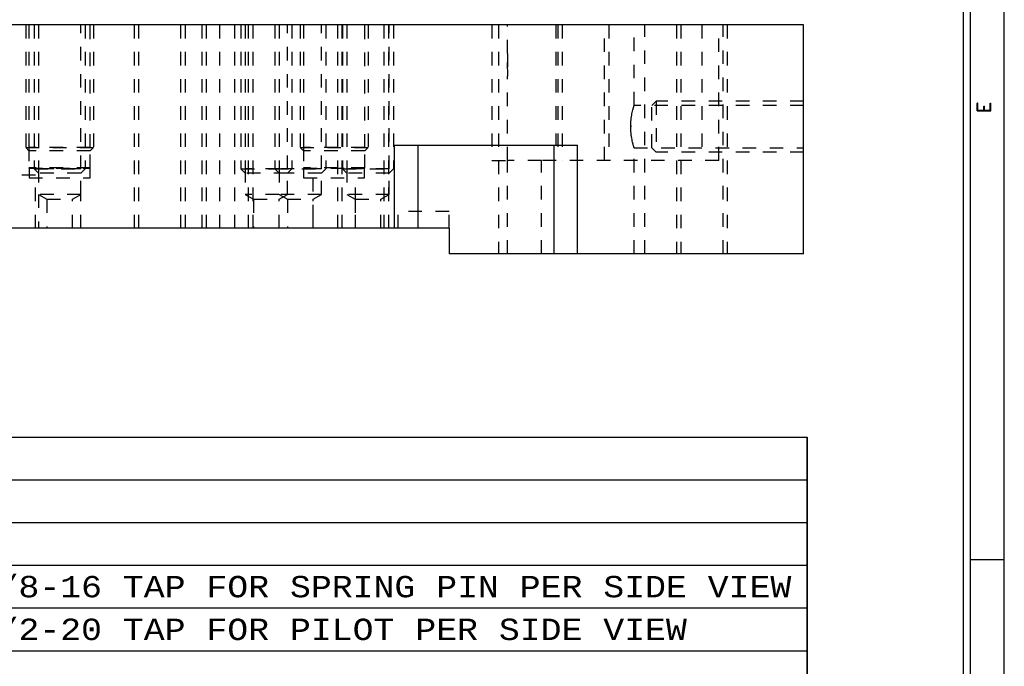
# Model space of a CAD drawing. Header units: inches. Extents: x 3 to 289, y 4 to 291.
# Tile 348 of 634: x 154.46 to 161.72, y 138.16 to 142.92. Entities that reach past the tile are written whole.
import ezdxf
from ezdxf.enums import TextEntityAlignment as Align

# ---------------------------------------------------------------- set-up
doc = ezdxf.new("R2010")
doc.units = ezdxf.units.IN
doc.header["$LTSCALE"] = 0.5
doc.header["$MEASUREMENT"] = 0
doc.linetypes.add('HIDDEN', pattern=[0.225, 0.15, -0.075])
for name, color, linetype in [('DBU', 7, 'Continuous'), ('PLOTVIEW1', 7, 'Continuous'), ('STR_1', 7, 'Continuous')]:
    doc.layers.add(name, color=color, linetype=linetype)
doc.styles.add('VERO5-RomanD', font='romand__.ttf')
doc.styles.add('VERO9-Courier New', font='cour.ttf')

msp = doc.modelspace()

# ---------------------------------------------------------------- linework, layer by layer
at = {"layer": 'DBU', "color": 56, "linetype": 'Continuous'}
for p, q in [((146.4669, 139.8459), (160.2716, 139.8459)), ((160.2716, 136.3813), (160.2716, 139.8459)), ((160.2716, 139.8459), (160.2716, 136.3813)), ((146.4669, 139.531), (160.2716, 139.531)), ((146.4669, 139.216), (160.2716, 139.216)), ((146.4669, 138.901), (160.2716, 138.901)), ((146.4669, 138.5861), (160.2716, 138.5861)), ((146.4669, 138.2711), (160.2716, 138.2711))]:
    msp.add_line(p, q, dxfattribs=at)
at = {"layer": 'PLOTVIEW1', "color": 97, "linetype": 'Continuous'}
for p, q in [((161.4247, 133.94), (161.4247, 167.94)), ((161.4747, 133.94), (161.4747, 167.94)), ((161.7247, 133.94), (161.7247, 167.94)), ((161.7247, 138.94), (161.4747, 138.94))]:
    msp.add_line(p, q, dxfattribs=at)
at = {"layer": 'STR_1', "color": 190, "linetype": 'Continuous'}
for p, q in [((160.2441, 142.8847), (150.4941, 142.8847)), ((160.2441, 141.1967), (160.2441, 142.8847)), ((157.2272, 141.9967), (158.5772, 141.9967)), ((157.2272, 141.3847), (157.2272, 141.9967)), ((158.5772, 141.1967), (158.5772, 141.9967)), ((157.2272, 141.3847), (154.0466, 141.3847)), ((157.4022, 141.3847), (157.2272, 141.3847)), ((157.6289, 141.3847), (157.4022, 141.3847)), ((157.6289, 141.3847), (157.6289, 141.1967)), ((158.4022, 141.1967), (157.6289, 141.1967)), ((158.5772, 141.1967), (158.4022, 141.1967)), ((160.2441, 141.1967), (158.5772, 141.1967))]:
    msp.add_line(p, q, dxfattribs=at)
at = {"layer": 'STR_1', "color": 254, "linetype": 'HIDDEN'}
for p, q in [((154.5066, 142.8847), (154.5066, 141.9797)), ((154.5301, 142.8847), (154.5301, 141.9797)), ((154.5691, 142.8847), (154.5691, 141.8222)), ((154.6004, 142.8847), (154.6004, 141.8222)), ((154.9129, 141.8222), (154.9129, 142.8847)), ((154.9441, 142.8847), (154.9441, 141.8222)), ((154.9832, 141.9797), (154.9832, 142.8847)), ((155.0066, 142.8847), (155.0066, 141.9797)), ((155.3066, 142.8847), (155.3066, 141.3847)), ((155.3379, 142.8847), (155.3379, 141.3847)), ((155.6504, 141.3847), (155.6504, 142.8847)), ((155.6816, 142.8847), (155.6816, 141.3847)), ((155.8066, 142.8847), (155.8066, 141.3847)), ((155.8379, 142.8847), (155.8379, 141.3847)), ((155.9352, 142.8847), (155.9352, 141.3847)), ((156.0502, 141.3847), (156.0502, 142.8847)), ((156.0941, 142.8847), (156.0941, 141.8222)), ((156.1254, 142.8847), (156.1254, 141.8222)), ((156.1504, 141.3847), (156.1504, 142.8847)), ((156.1816, 142.8847), (156.1816, 141.3847)), ((156.3441, 142.8847), (156.3441, 141.8222)), ((156.3754, 142.8847), (156.3754, 141.8222)), ((156.4379, 141.8222), (156.4379, 142.8847)), ((156.4691, 142.8847), (156.4691, 141.8222)), ((156.5316, 142.8847), (156.5316, 141.9797)), ((156.5551, 142.8847), (156.5551, 141.9797)), ((156.6879, 141.8222), (156.6879, 142.8847)), ((156.7191, 142.8847), (156.7191, 141.8222)), ((156.8066, 142.8847), (156.8066, 141.3847)), ((156.8379, 142.8847), (156.8379, 141.3847)), ((156.8441, 142.8847), (156.8441, 141.8222)), ((156.8754, 142.8847), (156.8754, 141.8222)), ((157.0082, 141.9797), (157.0082, 142.8847)), ((157.0316, 142.8847), (157.0316, 141.9797)), ((157.1504, 141.3847), (157.1504, 142.8847)), ((157.1816, 142.8847), (157.1816, 141.3847)), ((157.1879, 141.8222), (157.1879, 142.8847)), ((157.2191, 142.8847), (157.2191, 141.8222)), ((157.9452, 142.8847), (157.9452, 141.8847)), ((157.9941, 142.8847), (157.9941, 141.1967)), ((158.0602, 142.6731), (158.0602, 142.8847)), ((158.416, 142.8847), (158.416, 141.9967)), ((158.4316, 142.8847), (158.4316, 141.8847)), ((158.4629, 142.8847), (158.4629, 141.8847)), ((158.7754, 141.8847), (158.7754, 142.8847)), ((158.8066, 142.8847), (158.8066, 141.8847)), ((158.9941, 142.2909), (158.9941, 142.8847)), ((159.0722, 141.1967), (159.0722, 142.8847)), ((159.3066, 142.8847), (159.3066, 141.1967)), ((159.3379, 142.8847), (159.3379, 141.1967)), ((159.4941, 142.8847), (159.4941, 141.8847)), ((159.6191, 141.8847), (159.6191, 142.8847)), ((159.6504, 141.1967), (159.6504, 142.8847)), ((159.6816, 142.8847), (159.6816, 141.1967)), ((158.0598, 142.646), (158.0594, 142.6317)), ((158.0601, 142.6597), (158.0598, 142.646)), ((158.0602, 142.6731), (158.0601, 142.6597)), ((158.0602, 142.6731), (158.0602, 142.5053)), ((158.0591, 142.6173), (158.0588, 142.6005)), ((158.0588, 142.6005), (158.0588, 142.5837)), ((158.0588, 142.5837), (158.059, 142.5665)), ((158.059, 142.5665), (158.0593, 142.5494)), ((158.0594, 142.6317), (158.0591, 142.6173)), ((158.0593, 142.5494), (158.0596, 142.5381)), ((158.0596, 142.5381), (158.0599, 142.5271)), ((158.0599, 142.5271), (158.0601, 142.5161)), ((158.0601, 142.5161), (158.0602, 142.5053)), ((158.0602, 141.8847), (158.0602, 142.5053)), ((158.9885, 142.2718), (158.9901, 142.2777)), ((158.9901, 142.2777), (158.9911, 142.2811)), ((158.9911, 142.2811), (158.992, 142.284)), ((158.992, 142.284), (158.9927, 142.2865)), ((158.9927, 142.2865), (158.9935, 142.289)), ((158.9935, 142.289), (158.994, 142.2905)), ((158.994, 142.2905), (158.9941, 142.291)), ((160.2441, 142.291), (158.9941, 142.291)), ((158.9941, 142.291), (158.9941, 142.291)), ((159.1253, 142.291), (159.1566, 142.3222)), ((159.1253, 141.9785), (159.1253, 142.291)), ((160.2441, 142.3222), (159.1566, 142.3222)), ((159.1566, 142.3222), (159.1566, 141.9472)), ((158.9731, 142.1967), (158.9747, 142.208)), ((158.9747, 142.208), (158.9765, 142.2191)), ((158.9765, 142.2191), (158.9784, 142.2296)), ((158.9784, 142.2296), (158.9805, 142.2395)), ((158.9805, 142.2395), (158.9825, 142.2486)), ((158.9825, 142.2486), (158.9846, 142.2573)), ((158.9846, 142.2573), (158.9866, 142.265)), ((158.9866, 142.265), (158.9885, 142.2718)), ((158.9691, 142.1347), (158.9692, 142.1473)), ((158.9691, 142.1404), (158.9691, 142.1339)), ((158.9692, 142.1223), (158.9691, 142.1347)), ((158.9692, 142.1473), (158.9697, 142.1599)), ((158.9697, 142.1599), (158.9706, 142.1726)), ((158.9706, 142.1726), (158.9717, 142.185)), ((158.9717, 142.185), (158.9731, 142.1967)), ((158.9697, 142.1099), (158.9692, 142.1223)), ((158.9705, 142.098), (158.9697, 142.1099)), ((158.9715, 142.0863), (158.9705, 142.098)), ((158.9725, 142.0778), (158.9715, 142.0863)), ((158.9735, 142.0694), (158.9725, 142.0778)), ((158.9747, 142.0613), (158.9735, 142.0694)), ((158.9766, 142.05), (158.9747, 142.0613)), ((158.9786, 142.0392), (158.9766, 142.05)), ((158.9806, 142.0292), (158.9786, 142.0392)), ((158.9827, 142.02), (158.9806, 142.0292)), ((158.9847, 142.0117), (158.9827, 142.02)), ((158.9867, 142.0043), (158.9847, 142.0117)), ((158.9884, 141.9978), (158.9867, 142.0043)), ((158.99, 141.9921), (158.9884, 141.9978)), ((158.9914, 141.9875), (158.99, 141.9921)), ((158.9925, 141.9838), (158.9914, 141.9875)), ((158.9933, 141.981), (158.9925, 141.9838)), ((154.5066, 141.9797), (155.0066, 141.9797)), ((154.5301, 141.9563), (154.5066, 141.9797)), ((154.9832, 141.9797), (154.5301, 141.9797)), ((154.5301, 141.9797), (154.5301, 141.8297)), ((154.9832, 141.9563), (154.5301, 141.9563)), ((154.9832, 141.8297), (154.9832, 141.9797)), ((154.9832, 141.9563), (155.0066, 141.9797)), ((156.5316, 141.9797), (157.0316, 141.9797)), ((156.5551, 141.9563), (156.5316, 141.9797)), ((157.0082, 141.9797), (156.5551, 141.9797)), ((156.5551, 141.9797), (156.5551, 141.8297)), ((157.0082, 141.9563), (156.5551, 141.9563)), ((157.0082, 141.8297), (157.0082, 141.9797)), ((157.0082, 141.9563), (157.0316, 141.9797)), ((158.9939, 141.9792), (158.9933, 141.981)), ((158.9941, 141.9785), (158.9939, 141.9792)), ((158.9941, 141.1967), (158.9941, 141.9786)), ((158.9941, 141.9785), (160.2441, 141.9785)), ((158.9941, 141.9785), (158.9941, 141.9785)), ((159.1253, 141.9785), (159.1566, 141.9472)), ((160.2441, 141.9472), (159.1566, 141.9472)), ((157.9452, 141.8847), (158.0602, 141.8847)), ((158.0602, 141.1967), (158.0602, 141.8847)), ((158.3102, 141.8847), (158.0602, 141.8847)), ((158.3102, 141.1967), (158.3102, 141.8847)), ((159.6191, 141.8847), (158.3102, 141.8847)), ((154.5776, 141.7767), (153.5156, 141.7767)), ((154.9832, 141.8297), (154.5301, 141.8297)), ((154.5301, 141.8297), (154.5316, 141.8288)), ((154.5316, 141.8288), (154.9816, 141.8288)), ((154.5316, 141.8288), (154.5316, 141.7572)), ((154.5691, 141.8222), (154.9441, 141.8222)), ((154.6004, 141.791), (154.5691, 141.8222)), ((154.5776, 141.3847), (154.5776, 141.7767)), ((154.6004, 141.8222), (154.6004, 141.6347)), ((154.9129, 141.8222), (154.6004, 141.8222)), ((154.9129, 141.791), (154.6004, 141.791)), ((154.9129, 141.6347), (154.9129, 141.8222)), ((154.9129, 141.791), (154.9441, 141.8222)), ((154.9816, 141.8288), (154.9832, 141.8297)), ((154.9816, 141.7572), (154.9816, 141.8288)), ((156.0941, 141.8222), (156.4691, 141.8222)), ((156.1254, 141.791), (156.0941, 141.8222)), ((156.3754, 141.8222), (156.1254, 141.8222)), ((156.1254, 141.8222), (156.1254, 141.6347)), ((156.4379, 141.791), (156.1254, 141.791)), ((156.3441, 141.8222), (156.7191, 141.8222)), ((156.3754, 141.791), (156.3441, 141.8222)), ((156.6879, 141.8222), (156.3754, 141.8222)), ((156.3754, 141.8222), (156.3754, 141.6347)), ((156.6879, 141.791), (156.3754, 141.791)), ((156.4379, 141.6347), (156.4379, 141.8222)), ((156.4379, 141.791), (156.4691, 141.8222)), ((157.0082, 141.8297), (156.5551, 141.8297)), ((156.5551, 141.8297), (156.5566, 141.8288)), ((156.5566, 141.8288), (157.0066, 141.8288)), ((156.5566, 141.8288), (156.5566, 141.7572)), ((156.6879, 141.6347), (156.6879, 141.8222)), ((156.6879, 141.791), (156.7191, 141.8222)), ((156.8441, 141.8222), (157.2191, 141.8222)), ((156.8754, 141.791), (156.8441, 141.8222)), ((157.1879, 141.8222), (156.8754, 141.8222)), ((156.8754, 141.8222), (156.8754, 141.6347)), ((157.1879, 141.791), (156.8754, 141.791)), ((157.0066, 141.8288), (157.0082, 141.8297)), ((157.0066, 141.7572), (157.0066, 141.8288)), ((157.1879, 141.6347), (157.1879, 141.8222)), ((157.1879, 141.791), (157.2191, 141.8222)), ((154.5316, 141.7572), (154.9816, 141.7572)), ((156.5566, 141.7572), (157.0066, 141.7572)), ((156.6254, 141.7572), (156.6254, 141.3847)), ((156.9379, 141.3847), (156.9379, 141.7572)), ((154.9129, 141.6347), (154.6004, 141.6347)), ((154.6004, 141.6347), (154.6621, 141.5991)), ((154.6004, 141.6347), (154.6004, 141.3847)), ((154.8511, 141.5991), (154.9129, 141.6347)), ((154.9129, 141.3847), (154.9129, 141.6347)), ((156.3754, 141.6347), (156.1254, 141.6347)), ((156.1254, 141.6347), (156.1871, 141.5991)), ((156.6879, 141.6347), (156.3754, 141.6347)), ((156.3754, 141.6347), (156.4371, 141.5991)), ((156.3761, 141.5991), (156.4379, 141.6347)), ((156.6261, 141.5991), (156.6879, 141.6347)), ((157.1879, 141.6347), (156.8754, 141.6347)), ((156.8754, 141.6347), (156.9371, 141.5991)), ((157.1261, 141.5991), (157.1879, 141.6347)), ((154.6621, 141.5991), (154.8511, 141.5991)), ((154.6621, 141.5991), (154.6621, 141.3847)), ((154.8511, 141.3847), (154.8511, 141.5991)), ((156.1871, 141.5991), (156.3761, 141.5991)), ((156.1871, 141.5991), (156.1871, 141.3847)), ((156.3761, 141.3847), (156.3761, 141.5991)), ((156.4371, 141.5991), (156.6261, 141.5991)), ((156.4371, 141.5991), (156.4371, 141.3847)), ((156.6261, 141.3847), (156.6261, 141.5991)), ((156.9371, 141.5991), (157.1261, 141.5991)), ((156.9371, 141.5991), (156.9371, 141.3847)), ((157.1261, 141.3847), (157.1261, 141.5991)), ((157.2539, 141.3847), (157.2539, 141.5097)), ((157.6289, 141.5097), (157.2539, 141.5097)), ((157.6289, 141.3847), (157.6289, 141.5097))]:
    msp.add_line(p, q, dxfattribs=at)
at = {"layer": 'STR_1', "color": 4, "linetype": 'Continuous'}
for p, q in [((157.4022, 141.3847), (157.4022, 141.9967)), ((158.4022, 141.9967), (158.4022, 141.1967))]:
    msp.add_line(p, q, dxfattribs=at)

# ---------------------------------------------------------------- texts
at = {"layer": 'DBU', "color": 7, "linetype": 'Continuous', "style": 'VERO9-Courier New', "width": 0.931388}
for s, p, p2 in [(".189 DRILL THRU C'BORE FOR 3/8-16 TAP FOR SPRING PIN PER SIDE VIEW", (149.9848, 138.6648), (160.1535, 138.6648)), (".3125 BORE THRU C'BORE FOR 1/2-20 TAP FOR PILOT PER SIDE VIEW", (149.9848, 138.3498), (159.3831, 138.3498))]:
    msp.add_text(s, height=0.15748, dxfattribs=at).set_placement(p, p2, align=Align.FIT)
at = {"layer": 'PLOTVIEW1', "color": 56, "linetype": 'Continuous', "style": 'VERO5-RomanD', "width": 0.999972}
msp.add_text('E', height=0.1, rotation=90, dxfattribs=at).set_placement((161.6252, 142.2322), (161.6252, 142.3216), align=Align.FIT)

doc.saveas('drawing.dxf')
